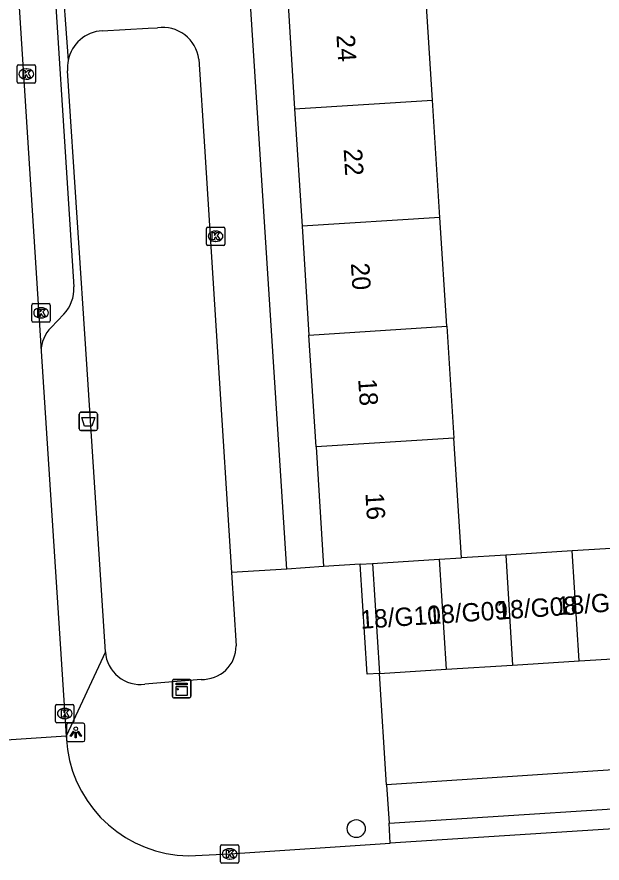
# Model space of a CAD drawing. Extents: x 159689 to 160786, y 387323 to 388339.
# Drawn here: x 160508.1 to 160539.91, y 387582.9 to 387628.96 of the extents above; entities that cross this region are included whole.
import ezdxf

# ---------------------------------------------------------------- set-up
doc = ezdxf.new("R2010")
doc.units = 0
for name, color, linetype in [('IMGEO_Afvalbak', 7, 'Continuous'), ('IMGEO_Boom', 7, 'Continuous'), ('IMGEO_Kast', 7, 'Continuous'), ('IMGEO_Kolk', 7, 'Continuous'), ('IMGEO_Lichtpunt', 7, 'Continuous'), ('IMGEO_Pand', 7, 'Continuous'), ('IMGEO_Pand_nummerreeks', 7, 'Continuous'), ('IMGEO_Rijbaan_lokaal_gesloten', 7, 'Continuous'), ('IMGEO_Rijbaan_lokaal_open', 7, 'Continuous'), ('IMGEO_Voetpad_open', 7, 'Continuous')]:
    doc.layers.add(name, color=color, linetype=linetype)

msp = doc.modelspace()

# ---------------------------------------------------------------- linework, layer by layer
at = {"layer": 'IMGEO_Afvalbak'}
for p, q in [((160511.477, 387606.538), (160511.477, 387607.338)), ((160511.477, 387607.338), (160511.477, 387606.538)), ((160511.577, 387607.438), (160512.367, 387607.438)), ((160512.367, 387607.438), (160511.577, 387607.438)), ((160512.467, 387607.338), (160512.467, 387606.538)), ((160512.467, 387606.538), (160512.467, 387607.338)), ((160512.367, 387606.438), (160511.577, 387606.438)), ((160511.577, 387606.438), (160512.367, 387606.438))]:
    msp.add_line(p, q, dxfattribs=at)
msp.add_lwpolyline([(160511.62, 387607.152), (160512.324, 387607.152), (160512.175, 387606.682), (160511.769, 387606.682), (160511.62, 387607.152)], dxfattribs=at)
for centre, start, end in [((160511.577, 387607.338), 90, 180), ((160511.577, 387607.338), 90, 180), ((160512.367, 387607.338), 0, 90), ((160512.367, 387607.338), 360, 90), ((160511.577, 387606.538), 180, 270), ((160511.577, 387606.538), 180, 270), ((160512.367, 387606.538), 270, 0), ((160512.367, 387606.538), 270, 0)]:
    msp.add_arc(centre, 0.1, start, end, dxfattribs=at)
at = {"layer": 'IMGEO_Boom'}
msp.add_circle((160526.543, 387584.771), 0.489, dxfattribs=at)
at = {"layer": 'IMGEO_Kast'}
for p, q in [((160516.626, 387592.895), (160517.467, 387592.895)), ((160517.467, 387592.895), (160516.626, 387592.895)), ((160516.551, 387591.97), (160516.551, 387592.811)), ((160516.551, 387592.811), (160516.551, 387591.97)), ((160517.551, 387592.82), (160517.551, 387591.979)), ((160517.551, 387591.979), (160517.551, 387592.82)), ((160517.476, 387591.895), (160516.635, 387591.895)), ((160516.635, 387591.895), (160517.476, 387591.895))]:
    msp.add_line(p, q, dxfattribs=at)
for points in [[(160516.746, 387592.685), (160517.346, 387592.685), (160517.346, 387592.6), (160516.746, 387592.6), (160516.746, 387592.685)], [(160516.746, 387592.51), (160517.346, 387592.51), (160517.346, 387592.021), (160516.746, 387592.021), (160516.746, 387592.51)]]:
    msp.add_lwpolyline(points, dxfattribs=at)
msp.add_circle((160516.83, 387592.359), 0.0377, dxfattribs=at)
for centre, start, end in [((160516.629, 387592.817), 92.4484, 184.2845), ((160516.629, 387592.817), 92.4484, 184.2845), ((160517.473, 387592.817), 2.4484, 94.2845), ((160517.473, 387592.817), 2.4484, 94.2845), ((160516.629, 387591.973), 182.4484, 274.2845), ((160516.629, 387591.973), 182.4484, 274.2845), ((160517.473, 387591.973), 272.4484, 4.2845), ((160517.473, 387591.973), 272.4484, 4.2845)]:
    msp.add_arc(centre, 0.0779, start, end, dxfattribs=at)
at = {"layer": 'IMGEO_Kolk'}
for p, q in [((160508.106, 387625.42), (160508.106, 387626.272)), ((160508.181, 387626.346), (160509.033, 387626.346)), ((160508.594, 387626.126), (160508.619, 387626.126)), ((160509.107, 387626.272), (160509.107, 387625.42)), ((160509.033, 387625.346), (160508.181, 387625.346)), ((160508.617, 387625.566), (160508.592, 387625.566)), ((160518.394, 387616.59), (160518.394, 387617.442)), ((160518.469, 387617.516), (160519.321, 387617.516)), ((160518.882, 387617.296), (160518.907, 387617.296)), ((160519.395, 387617.442), (160519.395, 387616.59)), ((160519.321, 387616.516), (160518.469, 387616.516)), ((160518.905, 387616.736), (160518.88, 387616.736)), ((160508.906, 387612.421), (160508.906, 387613.273)), ((160508.981, 387613.347), (160509.833, 387613.347)), ((160509.907, 387613.273), (160509.907, 387612.421)), ((160509.394, 387613.127), (160509.419, 387613.127)), ((160509.833, 387612.347), (160508.981, 387612.347)), ((160509.417, 387612.567), (160509.392, 387612.567)), ((160510.271, 387591.536), (160511.123, 387591.536)), ((160510.196, 387590.61), (160510.196, 387591.462)), ((160510.684, 387591.316), (160510.709, 387591.316)), ((160511.197, 387591.462), (160511.197, 387590.61)), ((160510.707, 387590.756), (160510.682, 387590.756)), ((160511.123, 387590.536), (160510.271, 387590.536)), ((160519.162, 387582.97), (160519.162, 387583.822)), ((160519.237, 387583.896), (160520.089, 387583.896)), ((160519.65, 387583.676), (160519.675, 387583.676)), ((160520.163, 387583.822), (160520.163, 387582.97)), ((160520.089, 387582.896), (160519.237, 387582.896)), ((160519.673, 387583.116), (160519.648, 387583.116))]:
    msp.add_line(p, q, dxfattribs=at)
for points in [[(160508.106, 387625.42), (160508.106, 387626.272)], [(160508.181, 387626.346), (160509.033, 387626.346)], [(160508.427, 387626.046), (160508.55, 387626.046), (160508.55, 387625.895), (160508.68, 387626.046), (160508.844, 387626.046), (160508.698, 387625.895), (160508.851, 387625.646), (160508.699, 387625.646), (160508.614, 387625.81), (160508.55, 387625.743), (160508.55, 387625.646), (160508.427, 387625.646), (160508.427, 387626.046)], [(160509.107, 387626.272), (160509.107, 387625.42)], [(160509.033, 387625.346), (160508.181, 387625.346)], [(160518.394, 387616.59), (160518.394, 387617.442)], [(160518.469, 387617.516), (160519.321, 387617.516)], [(160519.395, 387617.442), (160519.395, 387616.59)], [(160518.715, 387617.216), (160518.838, 387617.216), (160518.838, 387617.065), (160518.968, 387617.216), (160519.132, 387617.216), (160518.986, 387617.065), (160519.139, 387616.816), (160518.987, 387616.816), (160518.902, 387616.98), (160518.838, 387616.913), (160518.838, 387616.816), (160518.715, 387616.816), (160518.715, 387617.216)], [(160519.321, 387616.516), (160518.469, 387616.516)], [(160508.906, 387612.421), (160508.906, 387613.273)], [(160508.981, 387613.347), (160509.833, 387613.347)], [(160509.907, 387613.273), (160509.907, 387612.421)], [(160509.227, 387613.047), (160509.35, 387613.047), (160509.35, 387612.896), (160509.48, 387613.047), (160509.644, 387613.047), (160509.498, 387612.896), (160509.651, 387612.647), (160509.499, 387612.647), (160509.414, 387612.811), (160509.35, 387612.744), (160509.35, 387612.647), (160509.227, 387612.647), (160509.227, 387613.047)], [(160509.833, 387612.347), (160508.981, 387612.347)], [(160510.271, 387591.536), (160511.123, 387591.536)], [(160510.196, 387590.61), (160510.196, 387591.462)], [(160510.517, 387591.236), (160510.64, 387591.236), (160510.64, 387591.085), (160510.77, 387591.236), (160510.934, 387591.236), (160510.788, 387591.085), (160510.941, 387590.836), (160510.789, 387590.836), (160510.704, 387591), (160510.64, 387590.933), (160510.64, 387590.836), (160510.517, 387590.836), (160510.517, 387591.236)], [(160511.197, 387591.462), (160511.197, 387590.61)], [(160511.123, 387590.536), (160510.271, 387590.536)], [(160519.162, 387582.97), (160519.162, 387583.822)], [(160519.237, 387583.896), (160520.089, 387583.896)], [(160520.163, 387583.822), (160520.163, 387582.97)], [(160519.483, 387583.596), (160519.606, 387583.596), (160519.606, 387583.445), (160519.736, 387583.596), (160519.9, 387583.596), (160519.754, 387583.445), (160519.907, 387583.196), (160519.755, 387583.196), (160519.67, 387583.36), (160519.606, 387583.293), (160519.606, 387583.196), (160519.483, 387583.196), (160519.483, 387583.596)], [(160520.089, 387582.896), (160519.237, 387582.896)]]:
    msp.add_lwpolyline(points, dxfattribs=at)
for centre, start, end in [((160508.183, 387626.27), 91.552, 178.448), ((160508.183, 387626.27), 91.552, 178.448), ((160509.031, 387626.27), 1.552, 88.448), ((160509.031, 387626.27), 1.552, 88.448), ((160508.183, 387625.422), 181.552, 268.448), ((160508.183, 387625.422), 181.552, 268.448), ((160509.031, 387625.422), 271.552, 358.448), ((160509.031, 387625.422), 271.552, 358.448), ((160518.471, 387617.44), 91.552, 178.448), ((160518.471, 387617.44), 91.552, 178.448), ((160519.319, 387617.44), 1.552, 88.448), ((160519.319, 387617.44), 1.552, 88.448), ((160518.471, 387616.592), 181.552, 268.448), ((160518.471, 387616.592), 181.552, 268.448), ((160519.319, 387616.592), 271.552, 358.448), ((160519.319, 387616.592), 271.552, 358.448), ((160508.983, 387613.271), 91.552, 178.448), ((160508.983, 387613.271), 91.552, 178.448), ((160509.831, 387613.271), 1.552, 88.448), ((160509.831, 387613.271), 1.552, 88.448), ((160508.983, 387612.423), 181.552, 268.448), ((160508.983, 387612.423), 181.552, 268.448), ((160509.831, 387612.423), 271.552, 358.448), ((160509.831, 387612.423), 271.552, 358.448), ((160510.273, 387591.46), 91.552, 178.448), ((160510.273, 387591.46), 91.552, 178.448), ((160511.121, 387591.46), 1.552, 88.448), ((160511.121, 387591.46), 1.552, 88.448), ((160510.273, 387590.612), 181.552, 268.448), ((160510.273, 387590.612), 181.552, 268.448), ((160511.121, 387590.612), 271.552, 358.448), ((160511.121, 387590.612), 271.552, 358.448), ((160519.239, 387583.82), 91.552, 178.448), ((160519.239, 387583.82), 91.552, 178.448), ((160520.087, 387583.82), 1.552, 88.448), ((160520.087, 387583.82), 1.552, 88.448), ((160519.239, 387582.972), 181.552, 268.448), ((160519.239, 387582.972), 181.552, 268.448), ((160520.087, 387582.972), 271.552, 358.448), ((160520.087, 387582.972), 271.552, 358.448)]:
    msp.add_arc(centre, 0.0765, start, end, dxfattribs=at)
for centre, major_axis, ratio, start_param, end_param in [((160508.593, 387625.846), (-0.387, 0.002), 0.722429, 4.712389, 7.853982), ((160508.618, 387625.846), (-0.39, 0.002), 0.717154, 1.570796, 4.712389), ((160518.881, 387617.016), (-0.387, 0.002), 0.722429, 4.712389, 7.853982), ((160518.906, 387617.016), (-0.39, 0.002), 0.717154, 1.570796, 4.712389), ((160509.393, 387612.847), (-0.387, 0.002), 0.722429, 4.712389, 7.853982), ((160509.418, 387612.847), (-0.39, 0.002), 0.717154, 1.570796, 4.712389), ((160510.683, 387591.036), (-0.387, 0.002), 0.722429, 4.712389, 7.853982), ((160510.708, 387591.036), (-0.39, 0.002), 0.717154, 1.570796, 4.712389), ((160519.649, 387583.396), (-0.387, 0.002), 0.722429, 4.712389, 7.853982), ((160519.674, 387583.396), (-0.39, 0.002), 0.717154, 1.570796, 4.712389)]:
    msp.add_ellipse(centre, major_axis=major_axis, ratio=ratio, start_param=start_param, end_param=end_param, dxfattribs=at)
at = {"layer": 'IMGEO_Lichtpunt'}
for p, q in [((160510.794, 387590.41), (160510.794, 387589.603)), ((160510.794, 387590.41), (160510.794, 387589.603)), ((160511.696, 387590.505), (160510.888, 387590.505)), ((160511.696, 387590.505), (160510.888, 387590.505)), ((160511.79, 387589.603), (160511.79, 387590.41)), ((160511.79, 387589.603), (160511.79, 387590.41)), ((160510.888, 387589.509), (160511.696, 387589.509)), ((160510.888, 387589.509), (160511.696, 387589.509))]:
    msp.add_line(p, q, dxfattribs=at)
for points in [[(160511.168, 387590.074), (160511.207, 387590.046), (160511.019, 387589.784), (160510.981, 387589.811), (160511.168, 387590.074)], [(160511.27, 387590.026), (160511.317, 387590.026), (160511.317, 387589.704), (160511.27, 387589.704), (160511.27, 387590.026)], [(160511.38, 387590.046), (160511.418, 387590.073), (160511.605, 387589.811), (160511.566, 387589.783), (160511.38, 387590.046)]]:
    msp.add_lwpolyline(points, dxfattribs=at)
msp.add_circle((160511.293, 387590.208), 0.0994, dxfattribs=at)
for centre, start, end in [((160510.888, 387590.41), 90, 180), ((160510.888, 387590.41), 90, 180), ((160511.696, 387590.41), 0, 90), ((160511.696, 387590.41), 0, 90), ((160510.888, 387589.603), 180, 270), ((160510.888, 387589.603), 180, 270), ((160511.696, 387589.603), 270, 0), ((160511.696, 387589.603), 270, 360)]:
    msp.add_arc(centre, 0.0946, start, end, dxfattribs=at)
at = {"layer": 'IMGEO_Pand'}
for points in [[(160530.692, 387624.423), (160530.295, 387630.704)], [(160522.799, 387630.231), (160523.196, 387623.95)], [(160523.196, 387623.95), (160530.692, 387624.423)], [(160531.096, 387618.032), (160530.692, 387624.423)], [(160523.196, 387623.95), (160523.6, 387617.559)], [(160531.096, 387618.032), (160523.6, 387617.559)], [(160531.47, 387612.113), (160531.096, 387618.032)], [(160523.6, 387617.559), (160523.974, 387611.639)], [(160523.974, 387611.639), (160531.47, 387612.113)], [(160531.47, 387612.113), (160531.854, 387606.028)], [(160524.358, 387605.554), (160523.974, 387611.639)], [(160531.854, 387606.028), (160524.358, 387605.554)], [(160532.266, 387599.507), (160531.854, 387606.028)], [(160524.358, 387605.554), (160524.77, 387599.035)], [(160538.289, 387599.885), (160534.672, 387599.658)], [(160541.906, 387600.111), (160538.289, 387599.885)], [(160538.664, 387593.896), (160538.289, 387599.885)], [(160527.435, 387599.203), (160531.055, 387599.431)], [(160531.055, 387599.431), (160532.266, 387599.507)], [(160531.055, 387599.431), (160531.43, 387593.443)], [(160534.672, 387599.658), (160532.266, 387599.507)], [(160534.672, 387599.658), (160535.047, 387593.669)], [(160526.767, 387599.161), (160524.77, 387599.035)], [(160526.767, 387599.161), (160527.435, 387599.203)], [(160527.435, 387599.203), (160527.813, 387593.216)], [(160535.047, 387593.669), (160538.664, 387593.896)], [(160538.664, 387593.896), (160542.281, 387594.122)], [(160527.813, 387593.216), (160531.43, 387593.443)], [(160531.43, 387593.443), (160535.047, 387593.669)]]:
    msp.add_lwpolyline(points, dxfattribs=at)
at = {"layer": 'IMGEO_Rijbaan_lokaal_gesloten'}
for points in [[(160508.084, 387631.489), (160509.406, 387610.762)], [(160509.406, 387610.762), (160510.774, 387589.8)], [(160510.774, 387589.8), (160504.778, 387589.402)]]:
    msp.add_lwpolyline(points, dxfattribs=at)
at = {"layer": 'IMGEO_Rijbaan_lokaal_open'}
for points in [[(160510.774, 387589.8), (160510.841, 387589.087)], [(160546.477, 387585.138), (160528.392, 387583.971)], [(160517.418, 387583.287), (160519.663, 387583.396), (160528.392, 387583.971)]]:
    msp.add_lwpolyline(points, dxfattribs=at)
msp.add_arc((160517.548, 387590.063), 6.777, 188.2808, 268.9036, dxfattribs=at)
at = {"layer": 'IMGEO_Voetpad_open'}
for points in [[(160522.776, 387598.892), (160518.78, 387661.008)], [(160508.33, 387658.916), (160511.187, 387614.257)], [(160510.499, 387631.798), (160510.878, 387626.588)], [(160512.73, 387628.204), (160515.234, 387628.339), (160515.742, 387628.366)], [(160517.988, 387626.662), (160518.289, 387621.904), (160519.016, 387610.429), (160519.758, 387598.717)], [(160512.91, 387594.388), (160511.888, 387610.049), (160510.845, 387626.019)], [(160510.641, 387612.772), (160509.957, 387612.046)], [(160522.776, 387598.892), (160519.758, 387598.717)], [(160524.77, 387599.035), (160522.776, 387598.892)], [(160527.813, 387593.216), (160527.145, 387593.173), (160526.767, 387599.161)], [(160519.758, 387598.717), (160520.011, 387594.724)], [(160512.91, 387594.388), (160510.774, 387589.8)], [(160518.112, 387592.896), (160515.05, 387592.635)], [(160528.183, 387587.159), (160527.813, 387593.216)], [(160546.263, 387588.357), (160528.183, 387587.159)], [(160528.183, 387587.159), (160528.331, 387585.059)], [(160528.331, 387585.059), (160546.401, 387586.238)], [(160528.392, 387583.971), (160528.331, 387585.059)]]:
    msp.add_lwpolyline(points, dxfattribs=at)
for centre, radius, start, end in [((160516.019, 387626.398), 1.987, 7.6239, 98.0022), ((160512.86, 387626.185), 2.023, 93.6969, 168.517), ((160512.925, 387626.184), 2.086, 168.8302, 184.5313), ((160509.19, 387614.148), 2, 316.5141, 3.1113), ((160511.222, 387610.743), 1.816, 134.1463, 179.4026), ((160518.2, 387594.705), 1.811, 267.2073, 0.6099), ((160514.792, 387594.502), 1.885, 183.4726, 277.8815)]:
    msp.add_arc(centre, radius, start, end, dxfattribs=at)

# ---------------------------------------------------------------- texts
at = {"layer": 'IMGEO_Pand_nummerreeks'}
for s, rotation, p in [('24', 273.6144, (160525.467, 387627.967)), ('22', 273.6144, (160525.859, 387621.759)), ('20', 273.6144, (160526.252, 387615.542)), ('18', 273.6144, (160526.65, 387609.241)), ('16', 273.6144, (160527.042, 387603.033)), ('18/G07', 3.8373, (160537.484, 387596.39)), ('18/G09', 3.8373, (160530.453, 387595.889)), ('18/G08', 3.8373, (160534.207, 387596.141)), ('18/G10', 3.8373, (160526.802, 387595.645))]:
    msp.add_text(s, height=1, rotation=rotation, dxfattribs=at).set_placement(p)

doc.saveas('drawing.dxf')
